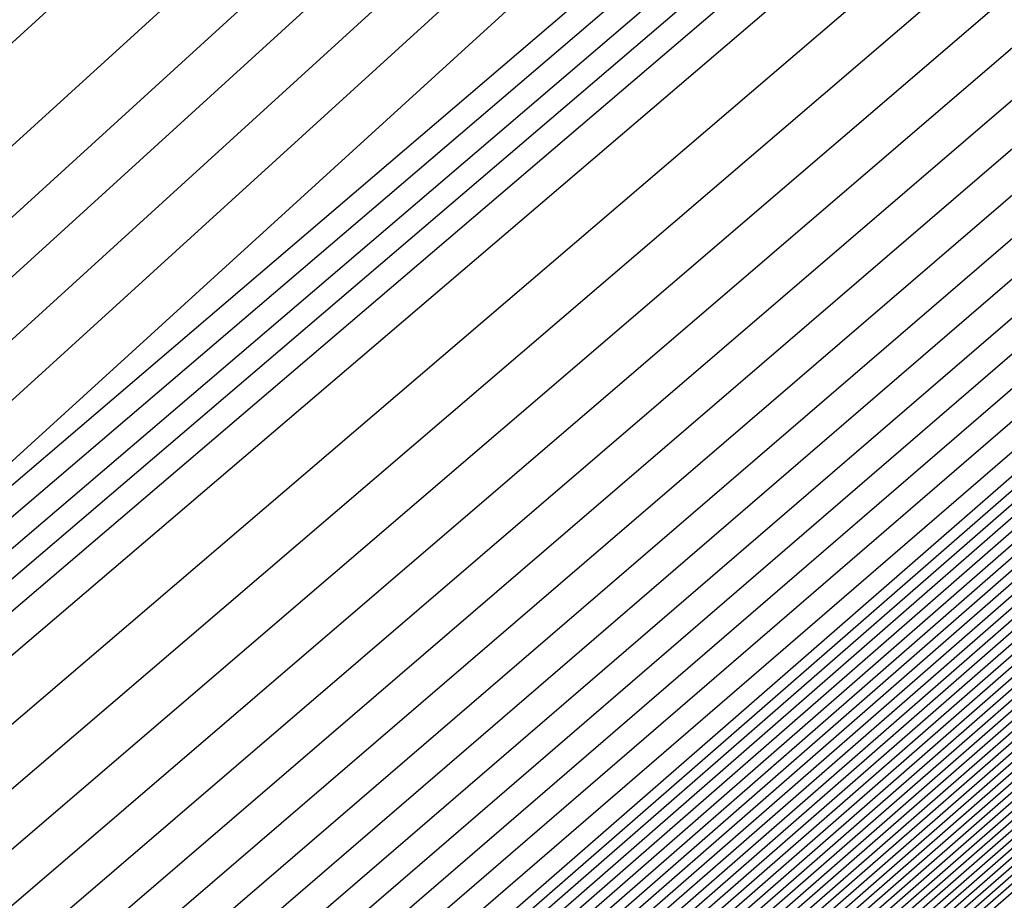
# Model space of a CAD drawing. Extents: x 3249832 to 3255657, y 13789405 to 13793316.
# Tile 990 of 1056: x 3253212.323 to 3253212.458, y 13791261.117 to 13791261.239. Entities that reach past the tile are written whole.
import ezdxf

# ---------------------------------------------------------------- set-up
doc = ezdxf.new("R2010")
doc.units = 0
doc.header["$LTSCALE"] = 100
doc.header["$MEASUREMENT"] = 0
for name, color, linetype in [('GRATIO_03231_CON', 1, 'CONTINUOUS'), ('GRATIO_0323_ICON', 1, 'CONTINUOUS'), ('TARGETS_EAST', 7, 'CONTINUOUS')]:
    doc.layers.add(name, color=color, linetype=linetype)

# ---------------------------------------------------------------- blocks, each defined once
blk = doc.blocks.new('Gratio_032316_contours')
at = {"layer": 'GRATIO_03231_CON', "color": 1, "linetype": 'Continuous', "flags": 128}
for points in [[(3253183.24129, 13791235.65295), (3253189.33718, 13791240.93924), (3253202.96347, 13791252.82577), (3253219.99297, 13791267.69794), (3253234.79073, 13791280.62508), (3253243.0972, 13791287.88113), (3253246.15454, 13791290.55858), (3253246.58032, 13791290.95452), (3253246.98935, 13791291.36333), (3253249.98532, 13791294.06847), (3253258.16915, 13791301.35065), (3253272.84317, 13791314.35013), (3253290.11551, 13791329.64534), (3253304.7957, 13791342.67423)], [(3253189.74764, 13791241.30078), (3253203.21113, 13791253.04357), (3253220.12376, 13791267.81308), (3253234.84625, 13791280.67437), (3253243.11336, 13791287.89607), (3253246.15611, 13791290.56094), (3253246.57961, 13791290.95531), (3253246.98393, 13791291.36072), (3253249.94912, 13791294.03953), (3253258.05019, 13791301.24931), (3253272.5766, 13791314.11871), (3253289.67544, 13791329.26055), (3253304.20827, 13791342.15868)], [(3253190.1581, 13791241.66232), (3253203.45879, 13791253.26136), (3253220.25455, 13791267.92821), (3253234.90177, 13791280.72366), (3253243.12951, 13791287.911), (3253246.15768, 13791290.5633), (3253246.57889, 13791290.95611), (3253246.97851, 13791291.35811), (3253249.91292, 13791294.01058), (3253257.93124, 13791301.14798), (3253272.31002, 13791313.88729), (3253289.23538, 13791328.87575), (3253303.62084, 13791341.64313)], [(3253190.97902, 13791242.38539), (3253203.95411, 13791253.69696), (3253220.51613, 13791268.15847), (3253235.01281, 13791280.82224), (3253243.16182, 13791287.94087), (3253246.16082, 13791290.56803), (3253246.57747, 13791290.9577), (3253246.96767, 13791291.35288), (3253249.84051, 13791293.9527), (3253257.69334, 13791300.94531), (3253271.77687, 13791313.42445), (3253288.35525, 13791328.10615), (3253302.44598, 13791340.61203)], [(3253191.38948, 13791242.74693), (3253204.20177, 13791253.91476), (3253220.64692, 13791268.27361), (3253235.06832, 13791280.87154), (3253243.17797, 13791287.9558), (3253246.1624, 13791290.57039), (3253246.57675, 13791290.9585), (3253246.96225, 13791291.35027), (3253249.80431, 13791293.92376), (3253257.57439, 13791300.84397), (3253271.51029, 13791313.19303), (3253287.91518, 13791327.72135), (3253301.85855, 13791340.09648)], [(3253191.79994, 13791243.10847), (3253204.44943, 13791254.13256), (3253220.77772, 13791268.38874), (3253235.12384, 13791280.92083), (3253243.19412, 13791287.97073), (3253246.16397, 13791290.57276), (3253246.57604, 13791290.95929), (3253246.95683, 13791291.34766), (3253249.76811, 13791293.89481), (3253257.45544, 13791300.74264), (3253271.24372, 13791312.9616), (3253287.47511, 13791327.33655), (3253301.27112, 13791339.58093)], [(3253192.2104, 13791243.47001), (3253204.69709, 13791254.35035), (3253220.90851, 13791268.50387), (3253235.17936, 13791280.97012), (3253243.21028, 13791287.98567), (3253246.16554, 13791290.57512), (3253246.57533, 13791290.96009), (3253246.95142, 13791291.34505), (3253249.73191, 13791293.86587), (3253257.33649, 13791300.6413), (3253270.97714, 13791312.73018), (3253287.03505, 13791326.95176), (3253300.68369, 13791339.06538)], [(3253193.03132, 13791244.19308), (3253205.19242, 13791254.78595), (3253221.17009, 13791268.73414), (3253235.29039, 13791281.0687), (3253243.24258, 13791288.01553), (3253246.16868, 13791290.57985), (3253246.5739, 13791290.96168), (3253246.94058, 13791291.33982), (3253249.6595, 13791293.80799), (3253257.09858, 13791300.43863), (3253270.44399, 13791312.26734), (3253286.15492, 13791326.18216), (3253299.50883, 13791338.03428)], [(3253193.44178, 13791244.55462), (3253205.44008, 13791255.00375), (3253221.30088, 13791268.84927), (3253235.34591, 13791281.11799), (3253243.25874, 13791288.03047), (3253246.17025, 13791290.58221), (3253246.57319, 13791290.96248), (3253246.93516, 13791291.33721), (3253249.6233, 13791293.77904), (3253256.97963, 13791300.3373), (3253270.17741, 13791312.03592), (3253285.71485, 13791325.79737), (3253298.92139, 13791337.51873)], [(3253193.85224, 13791244.91616), (3253205.68774, 13791255.22155), (3253221.43167, 13791268.9644), (3253235.40143, 13791281.16728), (3253243.27489, 13791288.0454), (3253246.17182, 13791290.58457), (3253246.57247, 13791290.96327), (3253246.92974, 13791291.3346), (3253249.5871, 13791293.7501), (3253256.86068, 13791300.23596), (3253269.91084, 13791311.8045), (3253285.27479, 13791325.41257), (3253298.33396, 13791337.00318)], [(3253194.2627, 13791245.2777), (3253205.9354, 13791255.43934), (3253221.56246, 13791269.07954), (3253235.45695, 13791281.21658), (3253243.29104, 13791288.06033), (3253246.17339, 13791290.58694), (3253246.57176, 13791290.96407), (3253246.92432, 13791291.33198), (3253249.55089, 13791293.72116), (3253256.74173, 13791300.13463), (3253269.64426, 13791311.57307), (3253284.83472, 13791325.02777), (3253297.74653, 13791336.48763)], [(3253195.08362, 13791246.00077), (3253206.43072, 13791255.87494), (3253221.82404, 13791269.3098), (3253235.56798, 13791281.31516), (3253243.32335, 13791288.0902), (3253246.17654, 13791290.59166), (3253246.57033, 13791290.96566), (3253246.91348, 13791291.32676), (3253249.47849, 13791293.66327), (3253256.50383, 13791299.93196), (3253269.11111, 13791311.11023), (3253283.95459, 13791324.25817), (3253296.57167, 13791335.45653)], [(3253195.49408, 13791246.36231), (3253206.67838, 13791256.09274), (3253221.95483, 13791269.42494), (3253235.6235, 13791281.36445), (3253243.3395, 13791288.10513), (3253246.17811, 13791290.59402), (3253246.56962, 13791290.96646), (3253246.90806, 13791291.32415), (3253249.44229, 13791293.63433), (3253256.38488, 13791299.83062), (3253268.84454, 13791310.87881), (3253283.51452, 13791323.87338), (3253295.98424, 13791334.94098)], [(3253195.90454, 13791246.72385), (3253206.92604, 13791256.31054), (3253222.08562, 13791269.54007), (3253235.67902, 13791281.41374), (3253243.35566, 13791288.12007), (3253246.17968, 13791290.59639), (3253246.56891, 13791290.96725), (3253246.90264, 13791291.32154), (3253249.40609, 13791293.60539), (3253256.26593, 13791299.72929), (3253268.57796, 13791310.64739), (3253283.07446, 13791323.48858), (3253295.39681, 13791334.42543)], [(3253196.31501, 13791247.08539), (3253207.1737, 13791256.52833), (3253222.21641, 13791269.6552), (3253235.73454, 13791281.46303), (3253243.37181, 13791288.135), (3253246.18125, 13791290.59875), (3253246.56819, 13791290.96805), (3253246.89722, 13791291.31892), (3253249.36988, 13791293.57645), (3253256.14697, 13791299.62795), (3253268.31138, 13791310.41597), (3253282.63439, 13791323.10378), (3253294.80938, 13791333.90988)], [(3253197.13593, 13791247.80846), (3253207.66903, 13791256.96393), (3253222.47799, 13791269.88547), (3253235.84557, 13791281.56162), (3253243.40412, 13791288.16487), (3253246.18439, 13791290.60348), (3253246.56677, 13791290.96964), (3253246.88638, 13791291.3137), (3253249.29748, 13791293.51856), (3253255.90907, 13791299.42528), (3253267.77823, 13791309.95312), (3253281.75426, 13791322.33419), (3253293.63452, 13791332.87878)], [(3253197.54639, 13791248.17), (3253207.91669, 13791257.18173), (3253222.60878, 13791270.0006), (3253235.90109, 13791281.61091), (3253243.42027, 13791288.1798), (3253246.18596, 13791290.60584), (3253246.56605, 13791290.97044), (3253246.88096, 13791291.31109), (3253249.26128, 13791293.48962), (3253255.79012, 13791299.32395), (3253267.51166, 13791309.7217), (3253281.31419, 13791321.94939), (3253293.04709, 13791332.36323), (3253299.24948, 13791337.92415)], [(3253197.95685, 13791248.53154), (3253208.16435, 13791257.39953), (3253222.73957, 13791270.11573), (3253235.95661, 13791281.6602), (3253243.43643, 13791288.19473), (3253246.18754, 13791290.6082), (3253246.56534, 13791290.97123), (3253246.87554, 13791291.30847), (3253249.22507, 13791293.46068), (3253255.67117, 13791299.22261), (3253267.24508, 13791309.49028), (3253280.87413, 13791321.56459), (3253292.45966, 13791331.84768), (3253298.58416, 13791337.33876)], [(3253198.36731, 13791248.89308), (3253208.41201, 13791257.61732), (3253222.87037, 13791270.23087), (3253236.01213, 13791281.70949), (3253243.45258, 13791288.20967), (3253246.18911, 13791290.61057), (3253246.56463, 13791290.97203), (3253246.87012, 13791291.30586), (3253249.18887, 13791293.43173), (3253255.55222, 13791299.12128), (3253266.9785, 13791309.25886), (3253280.43407, 13791321.17979), (3253291.87223, 13791331.33213), (3253297.91884, 13791336.75338)], [(3253199.18823, 13791249.61615), (3253208.90733, 13791258.05292), (3253223.13195, 13791270.46113), (3253236.12316, 13791281.80807), (3253243.48489, 13791288.23953), (3253246.19225, 13791290.61529), (3253246.5632, 13791290.97362), (3253246.85928, 13791291.30064), (3253249.11647, 13791293.37385), (3253255.31432, 13791298.91861), (3253266.44535, 13791308.79601), (3253279.55394, 13791320.4102), (3253290.69737, 13791330.30103), (3253296.5882, 13791335.58261)], [(3253199.59869, 13791249.97769), (3253209.15499, 13791258.27072), (3253223.26274, 13791270.57626), (3253236.17868, 13791281.85736), (3253243.50104, 13791288.25447), (3253246.19382, 13791290.61766), (3253246.56249, 13791290.97442), (3253246.85386, 13791291.29803), (3253249.08026, 13791293.34491), (3253255.19536, 13791298.81727), (3253266.17878, 13791308.56459), (3253279.11387, 13791320.0254), (3253290.10994, 13791329.78548), (3253295.92288, 13791334.99723)], [(3253200.00915, 13791250.33923), (3253209.40265, 13791258.48852), (3253223.39353, 13791270.6914), (3253236.2342, 13791281.90666), (3253243.51719, 13791288.2694), (3253246.19539, 13791290.62002), (3253246.56177, 13791290.97521), (3253246.84844, 13791291.29541), (3253249.04406, 13791293.31596), (3253255.07641, 13791298.71594), (3253265.9122, 13791308.33317), (3253278.6738, 13791319.6406), (3253289.52251, 13791329.26993), (3253295.25756, 13791334.41184)], [(3253200.41961, 13791250.70077), (3253209.65031, 13791258.70631), (3253223.52432, 13791270.80653), (3253236.28972, 13791281.95595), (3253243.53335, 13791288.28434), (3253246.19696, 13791290.62238), (3253246.56106, 13791290.97601), (3253246.84302, 13791291.2928), (3253249.00786, 13791293.28702), (3253254.95746, 13791298.6146), (3253265.64563, 13791308.10175), (3253278.23374, 13791319.25581), (3253288.93508, 13791328.75438), (3253294.59224, 13791333.82646)], [(3253201.24053, 13791251.42384), (3253210.14563, 13791259.14191), (3253223.7859, 13791271.0368), (3253236.40075, 13791282.05453), (3253243.56565, 13791288.3142), (3253246.20011, 13791290.62711), (3253246.55963, 13791290.9776), (3253246.83219, 13791291.28758), (3253248.93546, 13791293.22914), (3253254.71956, 13791298.41193), (3253265.11248, 13791307.63891), (3253277.35361, 13791318.48621), (3253287.76022, 13791327.72328), (3253293.2616, 13791332.65569)], [(3253201.65099, 13791251.78538), (3253210.3933, 13791259.35971), (3253223.91669, 13791271.15193), (3253236.45627, 13791282.10382), (3253243.58181, 13791288.32914), (3253246.20168, 13791290.62947), (3253246.55892, 13791290.9784), (3253246.82677, 13791291.28496), (3253248.89925, 13791293.20019), (3253254.60061, 13791298.3106), (3253264.8459, 13791307.40749), (3253276.91354, 13791318.10141), (3253287.17279, 13791327.20773)], [(3253215.27891, 13791264.12388), (3253208.32754, 13791257.89481), (3253202.31158, 13791252.48555), (3253202.06145, 13791252.14692), (3253210.64096, 13791259.57751), (3253224.04748, 13791271.26706)], [(3253216.27123, 13791264.99994), (3253209.15191, 13791258.62312), (3253202.92675, 13791253.02854), (3253202.47191, 13791252.50846), (3253210.88862, 13791259.7953), (3253224.17827, 13791271.38219)], [(3253218.25586, 13791266.75207), (3253210.80067, 13791260.07975), (3253204.15709, 13791254.11451), (3253203.29283, 13791253.23153), (3253211.38394, 13791260.2309), (3253224.43985, 13791271.61246)], [(3253219.24818, 13791267.62813), (3253211.62504, 13791260.80806), (3253204.77226, 13791254.6575), (3253203.70329, 13791253.59307), (3253211.6316, 13791260.4487), (3253224.57064, 13791271.72759)], [(3253220.24049, 13791268.50419), (3253212.44942, 13791261.53637), (3253205.38743, 13791255.20049), (3253204.11375, 13791253.95461), (3253211.87926, 13791260.6665), (3253224.70143, 13791271.84272)], [(3253221.23281, 13791269.38026), (3253213.2738, 13791262.26468), (3253206.0026, 13791255.74348), (3253204.52421, 13791254.31615), (3253212.12692, 13791260.88429), (3253224.83222, 13791271.95786)], [(3253223.21744, 13791271.13238), (3253214.92255, 13791263.72131), (3253207.23294, 13791256.82945), (3253205.34514, 13791255.03922), (3253212.62225, 13791261.31989), (3253225.0938, 13791272.18812)], [(3253215.74693, 13791264.44962), (3253207.84811, 13791257.37244), (3253205.7556, 13791255.40076), (3253212.86991, 13791261.53769), (3253225.22459, 13791272.30326)], [(3253216.57131, 13791265.17793), (3253208.46329, 13791257.91542), (3253206.16606, 13791255.7623), (3253213.11757, 13791261.75549), (3253225.35538, 13791272.41839)], [(3253217.39568, 13791265.90624), (3253209.07846, 13791258.45841), (3253206.57652, 13791256.12384), (3253213.36523, 13791261.97329), (3253225.48617, 13791272.53352)], [(3253219.04444, 13791267.36287), (3253210.3088, 13791259.54439), (3253207.39744, 13791256.84691), (3253213.86055, 13791262.40888), (3253225.74775, 13791272.76379)], [(3253219.86882, 13791268.09118), (3253210.92397, 13791260.08737), (3253207.8079, 13791257.20845), (3253214.10821, 13791262.62668), (3253225.87854, 13791272.87892)], [(3253220.69319, 13791268.81949), (3253211.53914, 13791260.63036), (3253208.21836, 13791257.56999), (3253214.35587, 13791262.84448), (3253226.00933, 13791272.99405)], [(3253221.51757, 13791269.54781), (3253212.15431, 13791261.17335), (3253208.62882, 13791257.93153), (3253214.60353, 13791263.06227), (3253226.14013, 13791273.10919)], [(3253223.16632, 13791271.00443), (3253213.38465, 13791262.25932), (3253209.44974, 13791258.6546), (3253215.09886, 13791263.49787), (3253226.40171, 13791273.33945)], [(3253223.9907, 13791271.73274), (3253213.99982, 13791262.80231), (3253209.8602, 13791259.01614), (3253215.34652, 13791263.71567), (3253226.5325, 13791273.45458)], [(3253224.81508, 13791272.46105), (3253214.61499, 13791263.3453), (3253210.27066, 13791259.37768), (3253215.59418, 13791263.93347)], [(3253215.23016, 13791263.88828), (3253210.68112, 13791259.73922), (3253215.84184, 13791264.15127)], [(3253216.16082, 13791264.70781), (3253211.3694, 13791260.34434), (3253216.29786, 13791264.55191)], [(3253216.35389, 13791264.87553), (3253211.59304, 13791260.53975), (3253216.49017, 13791264.72049)], [(3253216.54729, 13791265.04284), (3253211.81683, 13791260.73497), (3253216.68252, 13791264.889)], [(3253216.74048, 13791265.2104), (3253212.04053, 13791260.93031), (3253216.87484, 13791265.05756)]]:
    blk.add_lwpolyline(points, dxfattribs=at)
at = {"layer": 'GRATIO_0323_ICON', "color": 7, "linetype": 'Continuous', "flags": 128}
for points in [[(3253190.56856, 13791242.02386), (3253203.70645, 13791253.47916), (3253220.38534, 13791268.04334), (3253234.95729, 13791280.77295), (3253243.14566, 13791287.92593), (3253246.15925, 13791290.56567), (3253246.57818, 13791290.95691), (3253246.97309, 13791291.35549), (3253249.87672, 13791293.98164), (3253257.81229, 13791301.04664), (3253272.04344, 13791313.65587), (3253288.79531, 13791328.49095), (3253303.03341, 13791341.12758)], [(3253192.62086, 13791243.83154), (3253204.94475, 13791254.56815), (3253221.0393, 13791268.61901), (3253235.23488, 13791281.01941), (3253243.22643, 13791288.0006), (3253246.16711, 13791290.57748), (3253246.57461, 13791290.96089), (3253246.946, 13791291.34243), (3253249.6957, 13791293.83693), (3253257.21754, 13791300.53997), (3253270.71056, 13791312.49876), (3253286.59498, 13791326.56696), (3253300.09626, 13791338.54983)], [(3253194.67316, 13791245.63924), (3253206.18306, 13791255.65714), (3253221.69325, 13791269.19467), (3253235.51247, 13791281.26587), (3253243.3072, 13791288.07527), (3253246.17497, 13791290.5893), (3253246.57105, 13791290.96487), (3253246.9189, 13791291.32937), (3253249.51469, 13791293.69222), (3253256.62278, 13791300.03329), (3253269.37769, 13791311.34165), (3253284.39466, 13791324.64297), (3253297.1591, 13791335.97208)], [(3253196.72547, 13791247.44693), (3253207.42136, 13791256.74613), (3253222.3472, 13791269.77033), (3253235.79006, 13791281.51232), (3253243.38797, 13791288.14993), (3253246.18282, 13791290.60111), (3253246.56748, 13791290.96885), (3253246.8918, 13791291.31631), (3253249.33368, 13791293.5475), (3253256.02802, 13791299.52662), (3253268.04481, 13791310.18454), (3253282.19433, 13791322.71898), (3253294.22195, 13791333.39433)], [(3253198.77777, 13791249.25461), (3253208.65967, 13791257.83512), (3253223.00116, 13791270.346), (3253236.06765, 13791281.75878), (3253243.46873, 13791288.2246), (3253246.19068, 13791290.61293), (3253246.56391, 13791290.97283), (3253246.8647, 13791291.30325), (3253249.15267, 13791293.40279), (3253255.43327, 13791299.01994), (3253266.71193, 13791309.02744), (3253279.994, 13791320.795), (3253291.2848, 13791330.81658), (3253297.25352, 13791336.168)], [(3253200.83007, 13791251.06231), (3253209.89797, 13791258.92411), (3253223.65511, 13791270.92166), (3253236.34523, 13791282.00524), (3253243.5495, 13791288.29927), (3253246.19853, 13791290.62475), (3253246.56034, 13791290.9768), (3253246.83761, 13791291.29019), (3253248.97166, 13791293.25808), (3253254.83851, 13791298.51327), (3253265.37905, 13791307.87033), (3253277.79367, 13791318.87101), (3253288.34765, 13791328.23883), (3253293.92692, 13791333.24107)], [(3253217.26355, 13791265.876), (3253209.97629, 13791259.35143), (3253203.54192, 13791253.57153), (3253202.88237, 13791252.87), (3253211.13628, 13791260.0131), (3253224.30906, 13791271.49733)], [(3253222.22513, 13791270.25632), (3253214.09818, 13791262.993), (3253206.61777, 13791256.28646), (3253204.93468, 13791254.67769), (3253212.37458, 13791261.10209), (3253224.96301, 13791272.07299)], [(3253218.22006, 13791266.63456), (3253209.69363, 13791259.0014), (3253206.98698, 13791256.48538), (3253213.61289, 13791262.19108), (3253225.61696, 13791272.64865)], [(3253222.34195, 13791270.27612), (3253212.76948, 13791261.71633), (3253209.03928, 13791258.29307), (3253214.8512, 13791263.28007), (3253226.27092, 13791273.22432)], [(3253215.84533, 13791264.43127), (3253211.09158, 13791260.10076), (3253216.0895, 13791264.36906)], [(3253216.93367, 13791265.37797), (3253212.26423, 13791261.12565), (3253217.06717, 13791265.22611)]]:
    blk.add_lwpolyline(points, dxfattribs=at)

msp = doc.modelspace()

# ---------------------------------------------------------------- block references
at = {"layer": 'TARGETS_EAST'}
msp.add_blockref('Gratio_032316_contours', (0, 0), dxfattribs=at)

doc.saveas('drawing.dxf')
